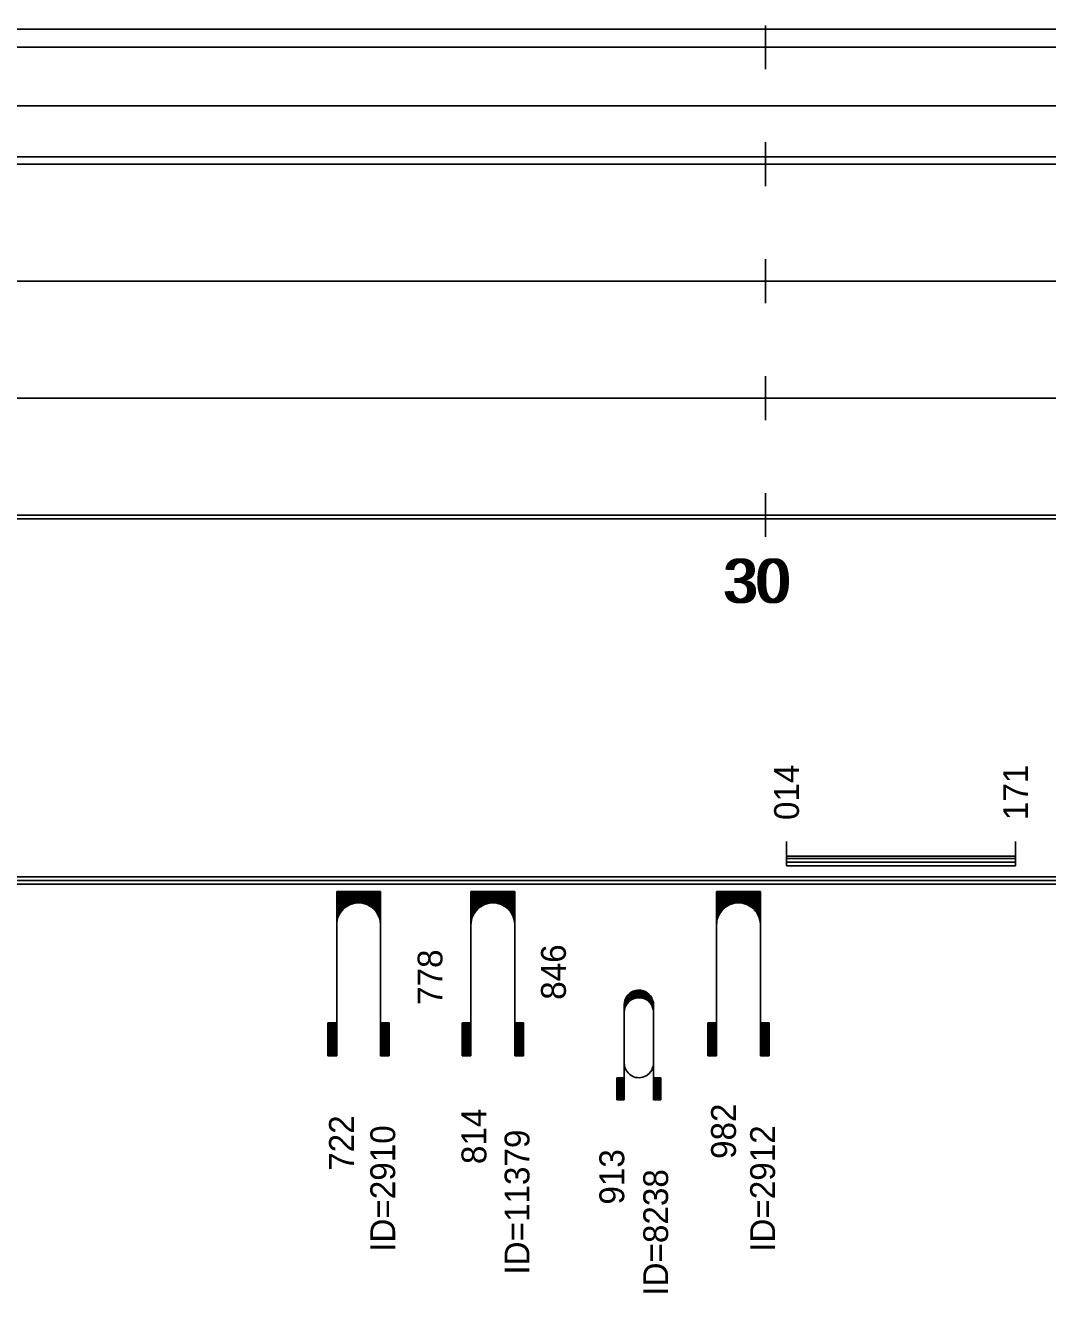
# Model space of a CAD drawing. Extents: x 2 to 10148, y 0 to 380.
# Drawn here: x 3249.3 to 3319.2, y 96.8 to 183.5 of the extents above; entities that cross this region are included whole.
import ezdxf

# ---------------------------------------------------------------- set-up
doc = ezdxf.new("R2010")
doc.units = 0
for name, color, linetype in [('CARA_S_OBJEKTY', 7, 'Continuous'), ('L_OBJEKTY_TEXT', 7, 'Continuous'), ('L_OBJEKTY_TVAR', 7, 'Continuous'), ('OBJEKTY_TEXT', 7, 'Continuous'), ('OBJEKTY_TVAR', 7, 'Continuous'), ('RYCHL_A', 7, 'Continuous'), ('RYCHL_B', 7, 'Continuous'), ('RYCHL_C', 7, 'Continuous'), ('RYCHL_RASTR', 7, 'Continuous'), ('RYCHL_STAN', 7, 'Continuous')]:
    doc.layers.add(name, color=color, linetype=linetype)

msp = doc.modelspace()

# ---------------------------------------------------------------- linework, layer by layer
at = {"layer": 'CARA_S_OBJEKTY'}
for p, q in [((3155.54, 125.25), (4045.764, 125.25)), ((3155.54, 125), (4045.764, 125)), ((3155.54, 124.75), (4045.764, 124.75))]:
    msp.add_line(p, q, dxfattribs=at)
at = {"layer": 'L_OBJEKTY_TVAR'}
for p, q in [((3301.355, 126), (3301.355, 127.667)), ((3317.024, 126), (3317.024, 127.667)), ((3301.355, 126.667), (3317.024, 126.667)), ((3301.355, 126.5), (3317.024, 126.5)), ((3301.355, 126.25), (3317.024, 126.25)), ((3301.355, 126), (3317.024, 126))]:
    msp.add_line(p, q, dxfattribs=at)
at = {"layer": 'OBJEKTY_TVAR'}
for p, q in [((3270.588, 113), (3270.588, 124.25)), ((3273.588, 124.25), (3270.588, 124.25)), ((3270.588, 124.17), (3273.588, 124.17)), ((3270.588, 124.1), (3273.588, 124.1)), ((3270.588, 124.02), (3273.588, 124.02)), ((3273.588, 124.25), (3273.588, 113)), ((3279.773, 113), (3279.773, 124.25)), ((3282.773, 124.25), (3279.773, 124.25)), ((3279.773, 124.17), (3282.773, 124.17)), ((3279.773, 124.1), (3282.773, 124.1)), ((3279.773, 124.02), (3282.773, 124.02)), ((3282.773, 124.25), (3282.773, 113)), ((3296.568, 113), (3296.568, 124.25)), ((3299.568, 124.25), (3296.568, 124.25)), ((3296.568, 124.17), (3299.568, 124.17)), ((3296.568, 124.1), (3299.568, 124.1)), ((3296.568, 124.02), (3299.568, 124.02)), ((3299.568, 124.25), (3299.568, 113)), ((3270.588, 123.95), (3273.588, 123.95)), ((3270.588, 123.87), (3273.588, 123.87)), ((3270.588, 123.8), (3273.588, 123.8)), ((3270.588, 123.72), (3273.588, 123.72)), ((3270.588, 123.65), (3273.588, 123.65)), ((3270.588, 123.57), (3273.588, 123.57)), ((3270.588, 123.5), (3273.588, 123.5)), ((3270.588, 123.42), (3271.748, 123.42)), ((3270.588, 123.35), (3271.508, 123.35)), ((3270.588, 123.27), (3271.358, 123.27)), ((3270.588, 123.2), (3271.238, 123.2)), ((3270.588, 123.12), (3271.138, 123.12)), ((3271.048, 123.05), (3271.128, 123.12)), ((3271.128, 123.12), (3271.228, 123.19)), ((3271.228, 123.19), (3271.358, 123.27)), ((3271.358, 123.27), (3271.508, 123.35)), ((3271.508, 123.35), (3271.748, 123.42)), ((3271.748, 123.42), (3271.958, 123.46)), ((3271.958, 123.46), (3272.208, 123.46)), ((3272.208, 123.46), (3272.348, 123.44)), ((3272.348, 123.44), (3272.428, 123.42)), ((3272.428, 123.42), (3273.588, 123.42)), ((3272.428, 123.42), (3272.668, 123.35)), ((3272.668, 123.35), (3273.588, 123.35)), ((3272.668, 123.35), (3272.818, 123.27)), ((3272.818, 123.27), (3273.588, 123.27)), ((3272.818, 123.27), (3272.938, 123.2)), ((3272.938, 123.2), (3273.588, 123.2)), ((3272.938, 123.2), (3273.038, 123.12)), ((3273.038, 123.12), (3273.588, 123.12)), ((3273.038, 123.12), (3273.128, 123.05)), ((3279.773, 123.95), (3282.773, 123.95)), ((3279.773, 123.87), (3282.773, 123.87)), ((3279.773, 123.8), (3282.773, 123.8)), ((3279.773, 123.72), (3282.773, 123.72)), ((3279.773, 123.65), (3282.773, 123.65)), ((3279.773, 123.57), (3282.773, 123.57)), ((3279.773, 123.5), (3282.773, 123.5)), ((3279.773, 123.42), (3280.933, 123.42)), ((3279.773, 123.35), (3280.693, 123.35)), ((3279.773, 123.27), (3280.543, 123.27)), ((3279.773, 123.2), (3280.423, 123.2)), ((3279.773, 123.12), (3280.323, 123.12)), ((3280.233, 123.05), (3280.313, 123.12)), ((3280.313, 123.12), (3280.413, 123.19)), ((3280.413, 123.19), (3280.543, 123.27)), ((3280.543, 123.27), (3280.693, 123.35)), ((3280.693, 123.35), (3280.933, 123.42)), ((3280.933, 123.42), (3281.143, 123.46)), ((3281.143, 123.46), (3281.393, 123.46)), ((3281.393, 123.46), (3281.533, 123.44)), ((3281.533, 123.44), (3281.613, 123.42)), ((3281.613, 123.42), (3282.773, 123.42)), ((3281.613, 123.42), (3281.853, 123.35)), ((3281.853, 123.35), (3282.773, 123.35)), ((3281.853, 123.35), (3282.003, 123.27)), ((3282.003, 123.27), (3282.773, 123.27)), ((3282.003, 123.27), (3282.123, 123.2)), ((3282.123, 123.2), (3282.773, 123.2)), ((3282.123, 123.2), (3282.223, 123.12)), ((3282.223, 123.12), (3282.773, 123.12)), ((3282.223, 123.12), (3282.313, 123.05)), ((3296.568, 123.95), (3299.568, 123.95)), ((3296.568, 123.87), (3299.568, 123.87)), ((3296.568, 123.8), (3299.568, 123.8)), ((3296.568, 123.72), (3299.568, 123.72)), ((3296.568, 123.65), (3299.568, 123.65)), ((3296.568, 123.57), (3299.568, 123.57)), ((3296.568, 123.5), (3299.568, 123.5)), ((3296.568, 123.42), (3297.728, 123.42)), ((3296.568, 123.35), (3297.488, 123.35)), ((3296.568, 123.27), (3297.338, 123.27)), ((3296.568, 123.2), (3297.218, 123.2)), ((3296.568, 123.12), (3297.118, 123.12)), ((3297.028, 123.05), (3297.108, 123.12)), ((3297.108, 123.12), (3297.208, 123.19)), ((3297.208, 123.19), (3297.338, 123.27)), ((3297.338, 123.27), (3297.488, 123.35)), ((3297.488, 123.35), (3297.728, 123.42)), ((3297.728, 123.42), (3297.938, 123.46)), ((3297.938, 123.46), (3298.188, 123.46)), ((3298.188, 123.46), (3298.328, 123.44)), ((3298.328, 123.44), (3298.408, 123.42)), ((3298.408, 123.42), (3299.568, 123.42)), ((3298.408, 123.42), (3298.648, 123.35)), ((3298.648, 123.35), (3299.568, 123.35)), ((3298.648, 123.35), (3298.798, 123.27)), ((3298.798, 123.27), (3299.568, 123.27)), ((3298.798, 123.27), (3298.918, 123.2)), ((3298.918, 123.2), (3299.568, 123.2)), ((3298.918, 123.2), (3299.018, 123.12)), ((3299.018, 123.12), (3299.568, 123.12)), ((3299.018, 123.12), (3299.108, 123.05)), ((3270.588, 123.05), (3271.048, 123.05)), ((3270.588, 122.97), (3270.978, 122.97)), ((3270.588, 122.9), (3270.918, 122.9)), ((3270.588, 122.82), (3270.858, 122.82)), ((3270.588, 122.75), (3270.808, 122.75)), ((3270.588, 122.67), (3270.768, 122.67)), ((3270.588, 122.6), (3270.728, 122.6)), ((3270.588, 122.52), (3270.698, 122.52)), ((3270.588, 122.45), (3270.668, 122.45)), ((3270.588, 122.37), (3270.648, 122.37)), ((3270.588, 122.3), (3270.628, 122.3)), ((3270.598, 122.11), (3270.618, 122.28)), ((3270.618, 122.28), (3270.668, 122.46)), ((3270.668, 122.46), (3270.738, 122.61)), ((3270.738, 122.61), (3270.808, 122.75)), ((3270.808, 122.75), (3270.918, 122.9)), ((3270.918, 122.9), (3271.048, 123.05)), ((3273.128, 123.05), (3273.588, 123.05)), ((3273.128, 123.05), (3273.198, 122.97)), ((3273.198, 122.97), (3273.588, 122.97)), ((3273.198, 122.97), (3273.258, 122.9)), ((3273.258, 122.9), (3273.578, 122.9)), ((3273.258, 122.9), (3273.318, 122.82)), ((3273.318, 122.82), (3273.588, 122.82)), ((3273.318, 122.82), (3273.408, 122.67)), ((3273.368, 122.75), (3273.588, 122.75)), ((3273.408, 122.67), (3273.588, 122.67)), ((3273.408, 122.67), (3273.478, 122.52)), ((3273.448, 122.6), (3273.588, 122.6)), ((3273.478, 122.52), (3273.588, 122.52)), ((3273.478, 122.52), (3273.528, 122.37)), ((3273.508, 122.45), (3273.588, 122.45)), ((3273.528, 122.37), (3273.588, 122.37)), ((3273.528, 122.37), (3273.568, 122.22)), ((3273.548, 122.3), (3273.588, 122.3)), ((3279.773, 123.05), (3280.233, 123.05)), ((3279.773, 122.97), (3280.163, 122.97)), ((3279.773, 122.9), (3280.103, 122.9)), ((3279.773, 122.82), (3280.043, 122.82)), ((3279.773, 122.75), (3279.993, 122.75)), ((3279.773, 122.67), (3279.953, 122.67)), ((3279.773, 122.6), (3279.913, 122.6)), ((3279.773, 122.52), (3279.883, 122.52)), ((3279.773, 122.45), (3279.853, 122.45)), ((3279.773, 122.37), (3279.833, 122.37)), ((3279.773, 122.3), (3279.813, 122.3)), ((3279.783, 122.11), (3279.803, 122.28)), ((3279.803, 122.28), (3279.853, 122.46)), ((3279.853, 122.46), (3279.923, 122.61)), ((3279.923, 122.61), (3279.993, 122.75)), ((3279.993, 122.75), (3280.103, 122.9)), ((3280.103, 122.9), (3280.233, 123.05)), ((3282.313, 123.05), (3282.773, 123.05)), ((3282.313, 123.05), (3282.383, 122.97)), ((3282.383, 122.97), (3282.773, 122.97)), ((3282.383, 122.97), (3282.443, 122.9)), ((3282.443, 122.9), (3282.763, 122.9)), ((3282.443, 122.9), (3282.503, 122.82)), ((3282.503, 122.82), (3282.773, 122.82)), ((3282.503, 122.82), (3282.593, 122.67)), ((3282.553, 122.75), (3282.773, 122.75)), ((3282.593, 122.67), (3282.773, 122.67)), ((3282.593, 122.67), (3282.663, 122.52)), ((3282.633, 122.6), (3282.773, 122.6)), ((3282.663, 122.52), (3282.773, 122.52)), ((3282.663, 122.52), (3282.713, 122.37)), ((3282.693, 122.45), (3282.773, 122.45)), ((3282.713, 122.37), (3282.773, 122.37)), ((3282.713, 122.37), (3282.753, 122.22)), ((3282.733, 122.3), (3282.773, 122.3)), ((3296.568, 123.05), (3297.028, 123.05)), ((3296.568, 122.97), (3296.958, 122.97)), ((3296.568, 122.9), (3296.898, 122.9)), ((3296.568, 122.82), (3296.838, 122.82)), ((3296.568, 122.75), (3296.788, 122.75)), ((3296.568, 122.67), (3296.748, 122.67)), ((3296.568, 122.6), (3296.708, 122.6)), ((3296.568, 122.52), (3296.678, 122.52)), ((3296.568, 122.45), (3296.648, 122.45)), ((3296.568, 122.37), (3296.628, 122.37)), ((3296.568, 122.3), (3296.608, 122.3)), ((3296.578, 122.11), (3296.598, 122.28)), ((3296.598, 122.28), (3296.648, 122.46)), ((3296.648, 122.46), (3296.718, 122.61)), ((3296.718, 122.61), (3296.788, 122.75)), ((3296.788, 122.75), (3296.898, 122.9)), ((3296.898, 122.9), (3297.028, 123.05)), ((3299.108, 123.05), (3299.568, 123.05)), ((3299.108, 123.05), (3299.178, 122.97)), ((3299.178, 122.97), (3299.568, 122.97)), ((3299.178, 122.97), (3299.238, 122.9)), ((3299.238, 122.9), (3299.558, 122.9)), ((3299.238, 122.9), (3299.298, 122.82)), ((3299.298, 122.82), (3299.568, 122.82)), ((3299.298, 122.82), (3299.388, 122.67)), ((3299.348, 122.75), (3299.568, 122.75)), ((3299.388, 122.67), (3299.568, 122.67)), ((3299.388, 122.67), (3299.458, 122.52)), ((3299.428, 122.6), (3299.568, 122.6)), ((3299.458, 122.52), (3299.568, 122.52)), ((3299.458, 122.52), (3299.508, 122.37)), ((3299.488, 122.45), (3299.568, 122.45)), ((3299.508, 122.37), (3299.568, 122.37)), ((3299.508, 122.37), (3299.548, 122.22)), ((3299.528, 122.3), (3299.568, 122.3)), ((3270.588, 122.22), (3270.608, 122.22)), ((3270.588, 122.15), (3270.598, 122.15)), ((3270.588, 121.97), (3270.598, 122.11)), ((3273.568, 122.22), (3273.588, 122.22)), ((3273.568, 122.22), (3273.588, 121.97)), ((3273.578, 122.15), (3273.588, 122.15)), ((3279.773, 122.22), (3279.793, 122.22)), ((3279.773, 122.15), (3279.783, 122.15)), ((3279.773, 121.97), (3279.783, 122.11)), ((3282.753, 122.22), (3282.773, 122.22)), ((3282.753, 122.22), (3282.773, 121.97)), ((3282.763, 122.15), (3282.773, 122.15)), ((3296.568, 122.22), (3296.588, 122.22)), ((3296.568, 122.15), (3296.578, 122.15)), ((3296.568, 121.97), (3296.578, 122.11)), ((3299.548, 122.22), (3299.568, 122.22)), ((3299.548, 122.22), (3299.568, 121.97)), ((3299.558, 122.15), (3299.568, 122.15)), ((3290.365, 116.95), (3290.425, 117.06)), ((3290.415, 117.05), (3292.095, 117.05)), ((3290.425, 117.06), (3290.515, 117.18)), ((3290.455, 117.1), (3292.055, 117.1)), ((3290.495, 117.15), (3292.015, 117.15)), ((3290.515, 117.18), (3290.605, 117.26)), ((3290.545, 117.2), (3291.965, 117.2)), ((3290.595, 117.25), (3291.915, 117.25)), ((3290.605, 117.26), (3290.735, 117.35)), ((3290.655, 117.3), (3291.855, 117.3)), ((3290.725, 117.35), (3291.785, 117.35)), ((3290.735, 117.35), (3290.865, 117.42)), ((3290.815, 117.4), (3291.695, 117.4)), ((3290.865, 117.42), (3290.895, 117.43)), ((3290.895, 117.43), (3291.015, 117.47)), ((3290.945, 117.45), (3291.565, 117.45)), ((3291.015, 117.47), (3291.155, 117.49)), ((3291.155, 117.49), (3291.265, 117.5)), ((3291.265, 117.5), (3291.395, 117.49)), ((3291.395, 117.49), (3291.525, 117.46)), ((3291.525, 117.46), (3291.635, 117.43)), ((3291.635, 117.43), (3291.745, 117.37)), ((3291.745, 117.37), (3291.815, 117.32)), ((3291.815, 117.32), (3291.965, 117.21)), ((3291.965, 117.21), (3292.045, 117.11)), ((3292.045, 117.11), (3292.135, 116.98)), ((3290.255, 116.5), (3290.265, 116.65)), ((3290.255, 116.55), (3290.435, 116.55)), ((3290.255, 110), (3290.255, 116.5)), ((3290.255, 116.5), (3290.405, 116.5)), ((3290.255, 116.45), (3290.375, 116.45)), ((3290.255, 116.4), (3290.345, 116.4)), ((3290.255, 116.35), (3290.325, 116.35)), ((3290.255, 116.3), (3290.305, 116.3)), ((3290.255, 116.25), (3290.295, 116.25)), ((3290.255, 116.2), (3290.285, 116.2)), ((3290.265, 116.65), (3290.305, 116.81)), ((3290.265, 116.65), (3290.515, 116.65)), ((3290.265, 116.6), (3290.475, 116.6)), ((3290.265, 116.13), (3290.305, 116.28)), ((3290.275, 116.7), (3290.565, 116.7)), ((3290.285, 116.75), (3290.625, 116.75)), ((3290.305, 116.81), (3290.365, 116.95)), ((3290.305, 116.8), (3290.685, 116.8)), ((3290.305, 116.28), (3290.365, 116.43)), ((3290.315, 116.85), (3290.765, 116.85)), ((3290.335, 116.9), (3290.875, 116.9)), ((3290.365, 116.95), (3291.025, 116.95)), ((3290.365, 116.43), (3290.425, 116.53)), ((3290.385, 117), (3292.125, 117)), ((3290.425, 116.53), (3290.515, 116.65)), ((3290.515, 116.65), (3290.605, 116.74)), ((3290.605, 116.74), (3290.735, 116.83)), ((3290.735, 116.83), (3290.865, 116.9)), ((3290.865, 116.9), (3290.895, 116.91)), ((3290.895, 116.91), (3291.015, 116.95)), ((3291.015, 116.95), (3291.155, 116.97)), ((3291.155, 116.97), (3291.265, 116.98)), ((3291.265, 116.98), (3291.395, 116.97)), ((3291.395, 116.97), (3291.525, 116.94)), ((3291.485, 116.95), (3292.145, 116.95)), ((3291.525, 116.94), (3291.635, 116.9)), ((3291.635, 116.9), (3291.745, 116.85)), ((3291.635, 116.9), (3292.175, 116.9)), ((3291.745, 116.85), (3292.195, 116.85)), ((3291.745, 116.85), (3291.815, 116.8)), ((3291.815, 116.8), (3291.965, 116.68)), ((3291.825, 116.8), (3292.205, 116.8)), ((3291.885, 116.75), (3292.225, 116.75)), ((3291.945, 116.7), (3292.235, 116.7)), ((3291.965, 116.68), (3292.045, 116.59)), ((3291.995, 116.65), (3292.245, 116.65)), ((3292.035, 116.6), (3292.245, 116.6)), ((3292.045, 116.59), (3292.135, 116.46)), ((3292.075, 116.55), (3292.255, 116.55)), ((3292.105, 116.5), (3292.255, 116.5)), ((3292.135, 116.98), (3292.175, 116.89)), ((3292.135, 116.46), (3292.175, 116.37)), ((3292.135, 116.45), (3292.255, 116.45)), ((3292.165, 116.4), (3292.255, 116.4)), ((3292.175, 116.89), (3292.215, 116.77)), ((3292.175, 116.37), (3292.215, 116.24)), ((3292.185, 116.35), (3292.255, 116.35)), ((3292.205, 116.3), (3292.255, 116.3)), ((3292.215, 116.77), (3292.245, 116.65)), ((3292.215, 116.25), (3292.255, 116.25)), ((3292.215, 116.24), (3292.245, 116.13)), ((3292.225, 116.2), (3292.255, 116.2)), ((3292.245, 116.65), (3292.255, 116.56)), ((3292.255, 116.56), (3292.255, 116.5)), ((3292.255, 116.5), (3292.255, 110)), ((3290.255, 116.15), (3290.275, 116.15)), ((3290.255, 115.98), (3290.265, 116.13)), ((3290.255, 116.1), (3290.265, 116.1)), ((3292.235, 116.15), (3292.255, 116.15)), ((3292.245, 116.13), (3292.255, 116.03)), ((3292.245, 116.1), (3292.255, 116.1)), ((3292.255, 116.03), (3292.255, 115.98)), ((3269.988, 115.25), (3270.588, 115.25)), ((3269.988, 115.25), (3269.988, 113)), ((3270.058, 115.25), (3270.058, 113)), ((3270.138, 115.25), (3270.138, 113)), ((3270.208, 115.25), (3270.208, 113)), ((3270.288, 115.25), (3270.288, 113)), ((3270.358, 115.25), (3270.358, 113)), ((3270.438, 115.25), (3270.438, 113)), ((3270.508, 115.25), (3270.508, 113)), ((3274.188, 115.25), (3273.588, 115.25)), ((3273.668, 115.25), (3273.668, 113)), ((3273.738, 115.25), (3273.738, 113)), ((3273.818, 115.25), (3273.818, 113)), ((3273.888, 115.25), (3273.888, 113)), ((3273.968, 115.25), (3273.968, 113)), ((3274.038, 115.25), (3274.038, 113)), ((3274.118, 115.25), (3274.118, 113)), ((3274.188, 115.25), (3274.188, 113)), ((3279.173, 115.25), (3279.773, 115.25)), ((3279.173, 115.25), (3279.173, 113)), ((3279.243, 115.25), (3279.243, 113)), ((3279.323, 115.25), (3279.323, 113)), ((3279.393, 115.25), (3279.393, 113)), ((3279.473, 115.25), (3279.473, 113)), ((3279.543, 115.25), (3279.543, 113)), ((3279.623, 115.25), (3279.623, 113)), ((3279.693, 115.25), (3279.693, 113)), ((3283.373, 115.25), (3282.773, 115.25)), ((3282.853, 115.25), (3282.853, 113)), ((3282.923, 115.25), (3282.923, 113)), ((3283.003, 115.25), (3283.003, 113)), ((3283.073, 115.25), (3283.073, 113)), ((3283.153, 115.25), (3283.153, 113)), ((3283.223, 115.25), (3283.223, 113)), ((3283.303, 115.25), (3283.303, 113)), ((3283.373, 115.25), (3283.373, 113)), ((3295.968, 115.25), (3296.568, 115.25)), ((3295.968, 115.25), (3295.968, 113)), ((3296.038, 115.25), (3296.038, 113)), ((3296.118, 115.25), (3296.118, 113)), ((3296.188, 115.25), (3296.188, 113)), ((3296.268, 115.25), (3296.268, 113)), ((3296.338, 115.25), (3296.338, 113)), ((3296.418, 115.25), (3296.418, 113)), ((3296.488, 115.25), (3296.488, 113)), ((3300.168, 115.25), (3299.568, 115.25)), ((3299.648, 115.25), (3299.648, 113)), ((3299.718, 115.25), (3299.718, 113)), ((3299.798, 115.25), (3299.798, 113)), ((3299.868, 115.25), (3299.868, 113)), ((3299.948, 115.25), (3299.948, 113)), ((3300.018, 115.25), (3300.018, 113)), ((3300.098, 115.25), (3300.098, 113)), ((3300.168, 115.25), (3300.168, 113)), ((3270.588, 113), (3269.988, 113)), ((3273.588, 113), (3274.188, 113)), ((3279.773, 113), (3279.173, 113)), ((3282.773, 113), (3283.373, 113)), ((3296.568, 113), (3295.968, 113)), ((3299.568, 113), (3300.168, 113)), ((3290.255, 112.5), (3290.265, 112.35)), ((3290.265, 112.35), (3290.305, 112.2)), ((3290.305, 112.2), (3290.365, 112.05)), ((3290.365, 112.05), (3290.425, 111.95)), ((3290.425, 111.95), (3290.515, 111.83)), ((3291.965, 111.8), (3292.045, 111.9)), ((3292.045, 111.9), (3292.135, 112.02)), ((3292.135, 112.02), (3292.175, 112.11)), ((3292.175, 112.11), (3292.215, 112.24)), ((3292.215, 112.24), (3292.245, 112.35)), ((3292.245, 112.35), (3292.255, 112.45)), ((3292.255, 112.45), (3292.255, 112.5)), ((3289.755, 111.5), (3290.255, 111.5)), ((3289.755, 111.5), (3289.755, 110)), ((3289.805, 111.5), (3289.805, 110)), ((3289.855, 111.5), (3289.855, 110)), ((3289.905, 111.5), (3289.905, 110)), ((3289.955, 111.5), (3289.955, 110)), ((3290.005, 111.5), (3290.005, 110)), ((3290.055, 111.5), (3290.055, 110)), ((3290.105, 111.5), (3290.105, 110)), ((3290.155, 111.5), (3290.155, 110)), ((3290.205, 111.5), (3290.205, 110)), ((3290.515, 111.83), (3290.605, 111.74)), ((3290.605, 111.74), (3290.735, 111.65)), ((3290.735, 111.65), (3290.865, 111.58)), ((3290.865, 111.58), (3290.895, 111.57)), ((3290.895, 111.57), (3291.015, 111.53)), ((3291.015, 111.53), (3291.155, 111.51)), ((3291.155, 111.51), (3291.265, 111.5)), ((3291.265, 111.5), (3291.395, 111.51)), ((3291.395, 111.51), (3291.525, 111.54)), ((3291.525, 111.54), (3291.635, 111.58)), ((3291.635, 111.58), (3291.745, 111.63)), ((3291.745, 111.63), (3291.815, 111.68)), ((3291.815, 111.68), (3291.965, 111.8)), ((3292.755, 111.5), (3292.255, 111.5)), ((3292.305, 111.5), (3292.305, 110)), ((3292.355, 111.5), (3292.355, 110)), ((3292.405, 111.5), (3292.405, 110)), ((3292.455, 111.5), (3292.455, 110)), ((3292.505, 111.5), (3292.505, 110)), ((3292.555, 111.5), (3292.555, 110)), ((3292.605, 111.5), (3292.605, 110)), ((3292.655, 111.5), (3292.655, 110)), ((3292.705, 111.5), (3292.705, 110)), ((3292.755, 111.5), (3292.755, 110)), ((3290.255, 110), (3289.755, 110)), ((3292.255, 110), (3292.755, 110))]:
    msp.add_line(p, q, dxfattribs=at)
at = {"layer": 'RYCHL_A'}
msp.add_line((3156.897, 174.5), (3782.408, 174.5), dxfattribs=at)
at = {"layer": 'RYCHL_B'}
msp.add_line((3155.54, 178), (3664.855, 178), dxfattribs=at)
at = {"layer": 'RYCHL_C'}
msp.add_line((3155.543, 183.25), (3570.269, 183.25), dxfattribs=at)
at = {"layer": 'RYCHL_RASTR'}
for p, q in [((3299.908, 180.5), (3299.908, 183.5)), ((3155.54, 182), (4047.296, 182)), ((3299.908, 172.5), (3299.908, 175.5)), ((3155.54, 174), (4047.273, 174)), ((3299.908, 164.5), (3299.908, 167.5)), ((3155.54, 166), (4047.097, 166)), ((3299.908, 156.5), (3299.908, 159.5)), ((3155.54, 158), (4047.245, 158)), ((3299.908, 148.5), (3299.908, 151.5)), ((3155.54, 150), (4045.764, 150)), ((3155.54, 149.75), (4045.764, 149.75))]:
    msp.add_line(p, q, dxfattribs=at)

# ---------------------------------------------------------------- texts
at = {"layer": 'L_OBJEKTY_TEXT'}
for s, p in [('014', (3302.206, 129.133)), ('171', (3317.874, 129.133)), ('846', (3286.263, 116.836)), ('778', (3277.822, 116.484))]:
    msp.add_text(s, height=1.7, rotation=90, dxfattribs=at).set_placement(p)
at = {"layer": 'OBJEKTY_TEXT'}
for s, p in [('814', (3280.823, 105.597)), ('982', (3297.894, 105.948)), ('722', (3271.764, 105.138)), ('ID=2910', (3274.588, 99.592)), ('ID=11379', (3283.773, 98.033)), ('ID=2912', (3300.568, 99.592)), ('913', (3290.255, 102.825)), ('ID=8238', (3293.255, 96.592))]:
    msp.add_text(s, height=1.7, rotation=90, dxfattribs=at).set_placement(p)
at = {"layer": 'RYCHL_STAN'}
for p in [(3296.968, 144), (3297.218, 144)]:
    msp.add_text('30', height=3, dxfattribs=at).set_placement(p)

doc.saveas('drawing.dxf')
